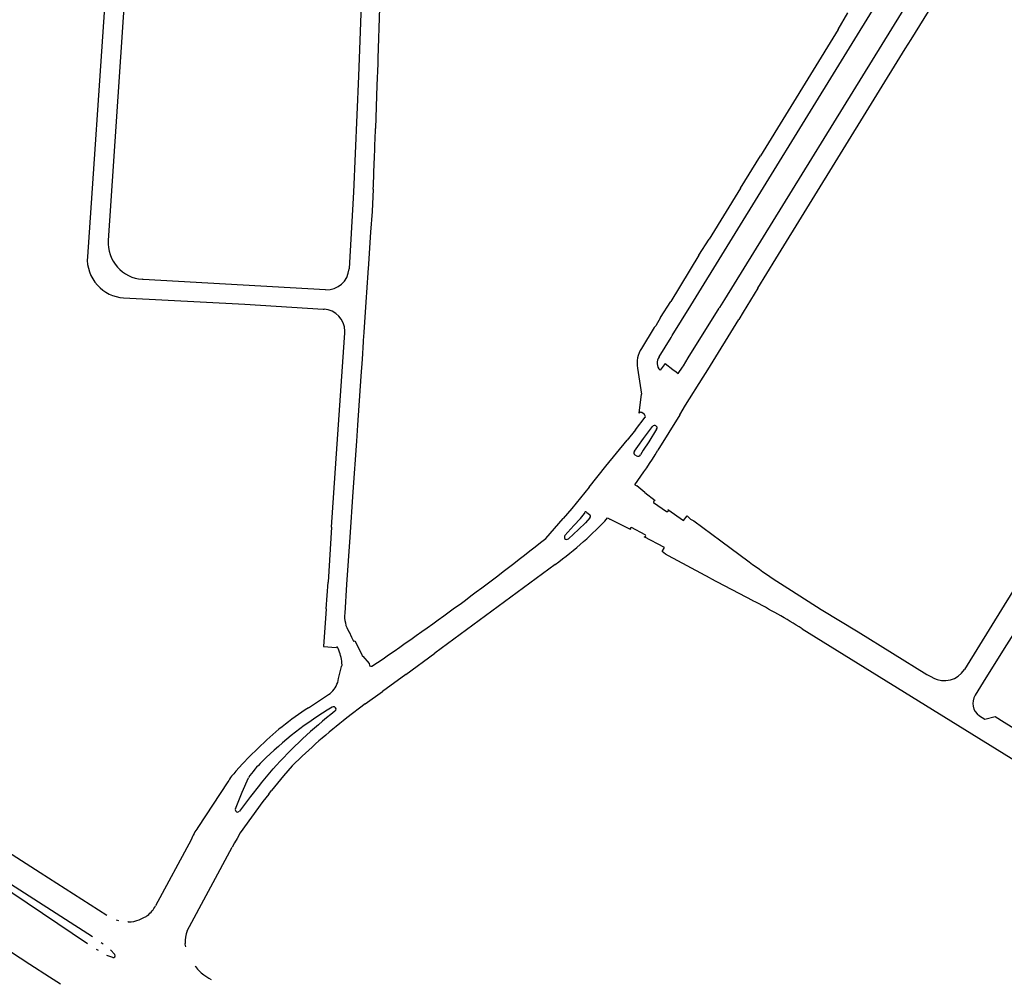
# Model space of a CAD drawing. Extents: x 148869 to 161638, y 453607 to 469810.
# Tile 945 of 1056: x 159138.39 to 159140.98, y 459862.15 to 459864.7. Entities that reach past the tile are written whole.
import ezdxf

# ---------------------------------------------------------------- set-up
doc = ezdxf.new("R2010")
doc.units = 0
doc.layers.add('LKI_V01_KANTRIJWEG', color=252, linetype='CONTINUOUS')

msp = doc.modelspace()

# ---------------------------------------------------------------- linework, layer by layer
at = {"layer": 'LKI_V01_KANTRIJWEG'}
for p, q in [((159138.6934, 459865.23), (159138.6188, 459864.1152)), ((159138.6934, 459865.23), (159138.6188, 459864.1152)), ((159138.6414, 459865.1988), (159138.5641, 459864.0721)), ((159138.6414, 459865.1988), (159138.5641, 459864.0721)), ((159140.156, 459863.9436), (159140.7065, 459864.8382)), ((159140.156, 459863.9436), (159140.7065, 459864.8382)), ((159140.7757, 459864.8203), (159140.2452, 459863.9589)), ((159140.7757, 459864.8203), (159140.2452, 459863.9589)), ((159140.7377, 459864.6457), (159140.8112, 459864.7653)), ((159140.7377, 459864.6457), (159140.8112, 459864.7653)), ((159140.545, 459864.672), (159140.5707, 459864.7158)), ((159140.545, 459864.672), (159140.5707, 459864.7158)), ((159140.545, 459864.672), (159140.34, 459864.3381)), ((159140.545, 459864.672), (159140.34, 459864.3381)), ((159140.2867, 459864.2528), (159140.34, 459864.3381)), ((159140.2867, 459864.2528), (159140.34, 459864.3381)), ((159140.2867, 459864.2528), (159140.2042, 459864.1185)), ((159140.2867, 459864.2528), (159140.2042, 459864.1185)), ((159140.1775, 459864.0761), (159140.2042, 459864.1185)), ((159140.1775, 459864.0761), (159140.2042, 459864.1185)), ((159140.1775, 459864.0761), (159140.1029, 459863.9539)), ((159140.1775, 459864.0761), (159140.1029, 459863.9539)), ((159140.3329, 459863.9891), (159140.3807, 459864.0664)), ((159140.3329, 459863.9891), (159140.3807, 459864.0664)), ((159139.2544, 459864.0413), (159139.2543, 459864.0399)), ((159139.2544, 459864.0413), (159139.2543, 459864.0399)), ((159138.7113, 459864.0123), (159138.7086, 459864.0125)), ((159138.7113, 459864.0123), (159138.7086, 459864.0125)), ((159139.1923, 459863.9847), (159138.7113, 459864.0123)), ((159139.1923, 459863.9847), (159138.7113, 459864.0123)), ((159140.3329, 459863.9891), (159140.2943, 459863.926)), ((159140.3329, 459863.9891), (159140.2943, 459863.926)), ((159140.0765, 459863.9112), (159140.1029, 459863.9539)), ((159140.0765, 459863.9112), (159140.1029, 459863.9539)), ((159140.107, 459863.8642), (159140.156, 459863.9436)), ((159140.107, 459863.8642), (159140.156, 459863.9436)), ((159140.2452, 459863.9589), (159140.2319, 459863.9381)), ((159140.2452, 459863.9589), (159140.2319, 459863.9381)), ((159139.1861, 459863.934), (159139.1885, 459863.9338)), ((159139.1861, 459863.934), (159139.1885, 459863.9338)), ((159140.1492, 459863.8052), (159140.2305, 459863.9365)), ((159140.1492, 459863.8052), (159140.2305, 459863.9365)), ((159140.2319, 459863.9381), (159140.2305, 459863.9365)), ((159140.2319, 459863.9381), (159140.2305, 459863.9365)), ((159140.2943, 459863.926), (159140.2825, 459863.9061)), ((159140.2943, 459863.926), (159140.2825, 459863.9061)), ((159140.0635, 459863.89), (159140.0596, 459863.8852)), ((159140.0635, 459863.89), (159140.0596, 459863.8852)), ((159140.0765, 459863.9112), (159140.0635, 459863.89)), ((159140.0765, 459863.9112), (159140.0635, 459863.89)), ((159140.2006, 459863.7736), (159140.2825, 459863.9061)), ((159140.2006, 459863.7736), (159140.2825, 459863.9061)), ((159140.0596, 459863.8852), (159140.0263, 459863.8301)), ((159140.0596, 459863.8852), (159140.0263, 459863.8301)), ((159140.1045, 459863.8587), (159140.107, 459863.8642)), ((159140.1045, 459863.8587), (159140.107, 459863.8642)), ((159140.0728, 459863.8074), (159140.1045, 459863.8587)), ((159140.0728, 459863.8074), (159140.1045, 459863.8587)), ((159140.0887, 459863.7905), (159140.0749, 459863.7727)), ((159140.0887, 459863.7905), (159140.0749, 459863.7727)), ((159140.0887, 459863.7905), (159140.1088, 459863.7746)), ((159140.0887, 459863.7905), (159140.1088, 459863.7746)), ((159140.1369, 459863.7838), (159140.1492, 459863.8052)), ((159140.1369, 459863.7838), (159140.1492, 459863.8052)), ((159140.0155, 459863.7779), (159140.0261, 459863.7095)), ((159140.0155, 459863.7779), (159140.0261, 459863.7095)), ((159140.1088, 459863.7746), (159140.1174, 459863.7681)), ((159140.1088, 459863.7746), (159140.1174, 459863.7681)), ((159140.1174, 459863.7681), (159140.1225, 459863.7642)), ((159140.1174, 459863.7681), (159140.1225, 459863.7642)), ((159140.1884, 459863.7541), (159140.2006, 459863.7736)), ((159140.1884, 459863.7541), (159140.2006, 459863.7736)), ((159140.1421, 459863.6806), (159140.1884, 459863.7541)), ((159140.1421, 459863.6806), (159140.1884, 459863.7541)), ((159140.0196, 459863.6594), (159140.0261, 459863.7095)), ((159140.0196, 459863.6594), (159140.0261, 459863.7095)), ((159140.0336, 459863.6556), (159140.0267, 459863.6604)), ((159140.0336, 459863.6556), (159140.0267, 459863.6604)), ((159140.1274, 459863.6549), (159140.0691, 459863.5611)), ((159140.1274, 459863.6549), (159140.0691, 459863.5611)), ((159140.1274, 459863.6549), (159140.1421, 459863.6806)), ((159140.1274, 459863.6549), (159140.1421, 459863.6806)), ((159140.0101, 459863.6155), (159140.0356, 459863.6481)), ((159140.0101, 459863.6155), (159140.0356, 459863.6481)), ((159140.0101, 459863.6155), (159139.9883, 459863.5876)), ((159140.0101, 459863.6155), (159139.9883, 459863.5876)), ((159140.0315, 459863.5924), (159140.0552, 459863.6242)), ((159140.0315, 459863.5924), (159140.0552, 459863.6242)), ((159140.0659, 459863.6171), (159140.045, 459863.5837)), ((159140.0659, 459863.6171), (159140.045, 459863.5837)), ((159140.0159, 459863.5713), (159140.0315, 459863.5924)), ((159140.0159, 459863.5713), (159140.0315, 459863.5924)), ((159140.045, 459863.5837), (159140.0305, 459863.5613)), ((159140.045, 459863.5837), (159140.0305, 459863.5613)), ((159140.0072, 459863.5592), (159140.0159, 459863.5713)), ((159140.0072, 459863.5592), (159140.0159, 459863.5713)), ((159140.0305, 459863.5613), (159140.0233, 459863.5489)), ((159140.0305, 459863.5613), (159140.0233, 459863.5489)), ((159140.0131, 459863.5465), (159140.0091, 459863.5484)), ((159140.0131, 459863.5465), (159140.0091, 459863.5484)), ((159139.8876, 459863.4639), (159139.9322, 459863.5196)), ((159139.8876, 459863.4639), (159139.9322, 459863.5196)), ((159139.8876, 459863.4639), (159139.842, 459863.4074)), ((159139.8876, 459863.4639), (159139.842, 459863.4074)), ((159140.0085, 459863.4703), (159140.0136, 459863.4672)), ((159140.0085, 459863.4703), (159140.0136, 459863.4672)), ((159140.0351, 459863.4498), (159140.0136, 459863.4672)), ((159140.0351, 459863.4498), (159140.0136, 459863.4672)), ((159140.0351, 459863.4498), (159140.0622, 459863.4287)), ((159140.0351, 459863.4498), (159140.0622, 459863.4287)), ((159140.058, 459863.4229), (159140.0921, 459863.3999)), ((159140.058, 459863.4229), (159140.0921, 459863.3999)), ((159139.842, 459863.4074), (159139.8195, 459863.3808)), ((159139.842, 459863.4074), (159139.8195, 459863.3808)), ((159139.8815, 459863.3966), (159139.889, 459863.3919)), ((159139.8815, 459863.3966), (159139.889, 459863.3919)), ((159140.0954, 459863.4048), (159140.1368, 459863.3754)), ((159140.0954, 459863.4048), (159140.1368, 459863.3754)), ((159139.7734, 459863.3284), (159139.8195, 459863.3808)), ((159139.7734, 459863.3284), (159139.8195, 459863.3808)), ((159139.8478, 459863.3627), (159139.8649, 459863.3813)), ((159139.8478, 459863.3627), (159139.8649, 459863.3813)), ((159139.8778, 459863.3696), (159139.8601, 459863.3524)), ((159139.8778, 459863.3696), (159139.8601, 459863.3524)), ((159139.8649, 459863.3813), (159139.876, 459863.3944)), ((159139.8649, 459863.3813), (159139.876, 459863.3944)), ((159139.8897, 459863.3829), (159139.8778, 459863.3696)), ((159139.8897, 459863.3829), (159139.8778, 459863.3696)), ((159139.9364, 459863.3826), (159139.9423, 459863.3796)), ((159139.9364, 459863.3826), (159139.9423, 459863.3796)), ((159139.9671, 459863.3672), (159139.9423, 459863.3796)), ((159139.9671, 459863.3672), (159139.9423, 459863.3796)), ((159140.1368, 459863.3754), (159140.146, 459863.3881)), ((159140.1368, 459863.3754), (159140.146, 459863.3881)), ((159140.146, 459863.3881), (159140.1549, 459863.3797)), ((159140.146, 459863.3881), (159140.1549, 459863.3797)), ((159140.1549, 459863.3797), (159140.1637, 459863.375)), ((159140.1549, 459863.3797), (159140.1637, 459863.375)), ((159140.1637, 459863.375), (159140.2351, 459863.3217)), ((159140.1637, 459863.375), (159140.2351, 459863.3217)), ((159139.2077, 459863.3581), (159139.199, 459863.2129)), ((159139.2077, 459863.3581), (159139.199, 459863.2129)), ((159139.8235, 459863.3363), (159139.8478, 459863.3627)), ((159139.8235, 459863.3363), (159139.8478, 459863.3627)), ((159139.8601, 459863.3524), (159139.8331, 459863.3278)), ((159139.8601, 459863.3524), (159139.8331, 459863.3278)), ((159139.9966, 459863.3519), (159139.9671, 459863.3672)), ((159139.9966, 459863.3519), (159139.9671, 459863.3672)), ((159140.0354, 459863.3378), (159139.9995, 459863.3569)), ((159140.0354, 459863.3378), (159139.9995, 459863.3569)), ((159140.0866, 459863.3044), (159140.0328, 459863.3329)), ((159140.0866, 459863.3044), (159140.0328, 459863.3329)), ((159140.2351, 459863.3217), (159140.3102, 459863.2665)), ((159140.2351, 459863.3217), (159140.3102, 459863.2665)), ((159141.1701, 459863.3377), (159140.9831, 459863.0379)), ((159141.1701, 459863.3377), (159140.9831, 459863.0379)), ((159140.0809, 459863.2941), (159140.0866, 459863.3044)), ((159140.0809, 459863.2941), (159140.0866, 459863.3044)), ((159140.0891, 459863.2865), (159140.0809, 459863.2941)), ((159140.0891, 459863.2865), (159140.0809, 459863.2941)), ((159140.0975, 459863.2822), (159140.0891, 459863.2865)), ((159140.0975, 459863.2822), (159140.0891, 459863.2865)), ((159140.2073, 459863.2237), (159140.0975, 459863.2822)), ((159140.2073, 459863.2237), (159140.0975, 459863.2822)), ((159139.7986, 459863.2599), (159139.4811, 459863.0253)), ((159139.7986, 459863.2599), (159139.4811, 459863.0253)), ((159140.2073, 459863.2237), (159140.3195, 459863.1642)), ((159140.2073, 459863.2237), (159140.3195, 459863.1642)), ((159139.194, 459863.1429), (159139.199, 459863.2129)), ((159139.194, 459863.1429), (159139.199, 459863.2129)), ((159139.194, 459863.1429), (159139.1871, 459863.0436)), ((159139.194, 459863.1429), (159139.1871, 459863.0436)), ((159140.9831, 459863.1525), (159140.8779, 459862.9828)), ((159140.9831, 459863.1525), (159140.8779, 459862.9828)), ((159137.4009, 459863.0343), (159138.5773, 459862.2775)), ((159137.4009, 459863.0343), (159138.5773, 459862.2775)), ((159139.1871, 459863.0436), (159139.2201, 459863.0409)), ((159139.1871, 459863.0436), (159139.2201, 459863.0409)), ((159140.9831, 459863.0379), (159140.9276, 459862.9488)), ((159140.9831, 459863.0379), (159140.9276, 459862.9488)), ((159139.2905, 459863.0175), (159139.3074, 459862.9987)), ((159139.2905, 459863.0175), (159139.3074, 459862.9987)), ((159139.404, 459862.9697), (159139.4811, 459863.0253)), ((159139.404, 459862.9697), (159139.4811, 459863.0253)), ((159139.2269, 459862.959), (159139.2341, 459862.9901)), ((159139.2269, 459862.959), (159139.2341, 459862.9901)), ((159139.2362, 459862.9941), (159139.2357, 459862.9998)), ((159139.2362, 459862.9941), (159139.2357, 459862.9998)), ((159139.3074, 459862.9987), (159139.3087, 459862.9927)), ((159139.3074, 459862.9987), (159139.3087, 459862.9927)), ((159139.2245, 459862.9483), (159139.2269, 459862.959)), ((159139.2245, 459862.9483), (159139.2269, 459862.959)), ((159139.404, 459862.9697), (159139.3431, 459862.9247)), ((159139.404, 459862.9697), (159139.3431, 459862.9247)), ((159140.9276, 459862.9488), (159140.9062, 459862.9146)), ((159140.9276, 459862.9488), (159140.9062, 459862.9146)), ((159139.1477, 459862.8815), (159139.2003, 459862.9162)), ((159139.1477, 459862.8815), (159139.2003, 459862.9162)), ((159139.2972, 459862.8915), (159139.3431, 459862.9247)), ((159139.2972, 459862.8915), (159139.3431, 459862.9247)), ((159139.2972, 459862.8915), (159139.2488, 459862.8546)), ((159139.2972, 459862.8915), (159139.2488, 459862.8546)), ((159140.9173, 459862.8605), (159140.9314, 459862.8517)), ((159140.9173, 459862.8605), (159140.9314, 459862.8517)), ((159140.9314, 459862.8517), (159140.9592, 459862.8584)), ((159140.9314, 459862.8517), (159140.9592, 459862.8584)), ((159140.9592, 459862.8584), (159140.9831, 459862.8437)), ((159140.9592, 459862.8584), (159140.9831, 459862.8437)), ((159138.9918, 459862.7529), (159139.0141, 459862.7741)), ((159138.9918, 459862.7529), (159139.0141, 459862.7741)), ((159139.1047, 459862.7284), (159139.0818, 459862.7021)), ((159139.1047, 459862.7284), (159139.0818, 459862.7021)), ((159138.9726, 459862.659), (159138.989, 459862.6966)), ((159138.9726, 459862.659), (159138.989, 459862.6966)), ((159139.0818, 459862.7021), (159139.0494, 459862.6629)), ((159139.0818, 459862.7021), (159139.0494, 459862.6629)), ((159138.9345, 459862.6861), (159138.8554, 459862.5654)), ((159138.9345, 459862.6861), (159138.8554, 459862.5654)), ((159139.0184, 459862.6776), (159138.9943, 459862.6469)), ((159139.0184, 459862.6776), (159138.9943, 459862.6469)), ((159138.9547, 459862.6149), (159138.9726, 459862.659)), ((159138.9547, 459862.6149), (159138.9726, 459862.659)), ((159138.9943, 459862.6469), (159138.9655, 459862.6088)), ((159138.9943, 459862.6469), (159138.9655, 459862.6088)), ((159139.0426, 459862.6537), (159139.0268, 459862.6338)), ((159139.0426, 459862.6537), (159139.0268, 459862.6338)), ((159139.0426, 459862.6537), (159139.0494, 459862.6629)), ((159139.0426, 459862.6537), (159139.0494, 459862.6629)), ((159139.0268, 459862.6338), (159138.9676, 459862.5513)), ((159139.0268, 459862.6338), (159138.9676, 459862.5513)), ((159138.5642, 459862.2586), (159138.0975, 459862.5721)), ((159138.5642, 459862.2586), (159138.0975, 459862.5721)), ((159138.9676, 459862.5513), (159138.959, 459862.5368)), ((159138.9676, 459862.5513), (159138.959, 459862.5368)), ((159138.9676, 459862.5513), (159138.959, 459862.5368)), ((159138.9676, 459862.5513), (159138.959, 459862.5368)), ((159138.8376, 459862.5332), (159138.7442, 459862.3586)), ((159138.8376, 459862.5332), (159138.7442, 459862.3586)), ((159138.8275, 459862.2926), (159138.9458, 459862.5135)), ((159138.8275, 459862.2926), (159138.9458, 459862.5135)), ((159138.9523, 459862.5252), (159138.9458, 459862.5135)), ((159138.9523, 459862.5252), (159138.9458, 459862.5135)), ((159138.9523, 459862.5252), (159138.9458, 459862.5135)), ((159138.9523, 459862.5252), (159138.9458, 459862.5135)), ((159138.959, 459862.5368), (159138.9523, 459862.5252)), ((159138.959, 459862.5368), (159138.9523, 459862.5252)), ((159138.959, 459862.5368), (159138.9523, 459862.5252)), ((159138.959, 459862.5368), (159138.9523, 459862.5252)), ((159138.6153, 459862.3328), (159138.4392, 459862.4457)), ((159138.6153, 459862.3328), (159138.4392, 459862.4457)), ((159138.6467, 459862.3194), (159138.6411, 459862.3213)), ((159138.6467, 459862.3194), (159138.6411, 459862.3213)), ((159138.6721, 459862.3162), (159138.6709, 459862.3162)), ((159138.6721, 459862.3162), (159138.6709, 459862.3162)), ((159138.6721, 459862.3162), (159138.6793, 459862.3167)), ((159138.6721, 459862.3162), (159138.6793, 459862.3167)), ((159138.6793, 459862.3167), (159138.6865, 459862.3178)), ((159138.6793, 459862.3167), (159138.6865, 459862.3178)), ((159138.6865, 459862.3178), (159138.6948, 459862.3198)), ((159138.6865, 459862.3178), (159138.6948, 459862.3198)), ((159138.6948, 459862.3198), (159138.7009, 459862.3219)), ((159138.6948, 459862.3198), (159138.7009, 459862.3219)), ((159138.6005, 459862.2624), (159138.6059, 459862.2584)), ((159138.6005, 459862.2624), (159138.6059, 459862.2584)), ((159138.3611, 459862.2378), (159138.4124, 459862.2045)), ((159138.3611, 459862.2378), (159138.4124, 459862.2045)), ((159138.5936, 459862.2409), (159138.5884, 459862.2438)), ((159138.5936, 459862.2409), (159138.5884, 459862.2438)), ((159138.6309, 459862.222), (159138.615, 459862.228)), ((159138.6309, 459862.222), (159138.615, 459862.228)), ((159138.6249, 459862.2428), (159138.6364, 459862.2303)), ((159138.6249, 459862.2428), (159138.6364, 459862.2303)), ((159138.4124, 459862.2045), (159138.464, 459862.1716)), ((159138.4124, 459862.2045), (159138.464, 459862.1716)), ((159138.8498, 459862.1981), (159138.8488, 459862.1995)), ((159138.8498, 459862.1981), (159138.8488, 459862.1995)), ((159138.8498, 459862.1981), (159138.8523, 459862.1948)), ((159138.8498, 459862.1981), (159138.8523, 459862.1948)), ((159138.8523, 459862.1948), (159138.855, 459862.1915)), ((159138.8523, 459862.1948), (159138.855, 459862.1915)), ((159138.855, 459862.1915), (159138.8603, 459862.1859)), ((159138.855, 459862.1915), (159138.8603, 459862.1859)), ((159138.8603, 459862.1859), (159138.8647, 459862.1817)), ((159138.8603, 459862.1859), (159138.8647, 459862.1817)), ((159138.8647, 459862.1817), (159138.8715, 459862.1762)), ((159138.8647, 459862.1817), (159138.8715, 459862.1762)), ((159138.8715, 459862.1762), (159138.8789, 459862.171)), ((159138.8715, 459862.1762), (159138.8789, 459862.171)), ((159138.464, 459862.1716), (159138.4932, 459862.1532)), ((159138.464, 459862.1716), (159138.4932, 459862.1532)), ((159138.8789, 459862.171), (159138.8849, 459862.1675)), ((159138.8789, 459862.171), (159138.8849, 459862.1675)), ((159138.8849, 459862.1675), (159138.8911, 459862.1644)), ((159138.8849, 459862.1675), (159138.8911, 459862.1644))]:
    msp.add_line(p, q, dxfattribs=at)
for points in [[(159139.351, 459865.1891), (159139.3503, 459865.1764), (159139.35, 459865.1692), (159139.35, 459865.1682), (159139.3463, 459865.0635), (159139.3434, 459864.98), (159139.3411, 459864.9068), (159139.3389, 459864.8339), (159139.3372, 459864.7853), (159139.335, 459864.729), (159139.3305, 459864.5954), (159139.33, 459864.5812), (159139.328, 459864.5244), (159139.3242, 459864.4104)], [(159139.351, 459865.1891), (159139.3503, 459865.1764), (159139.35, 459865.1692), (159139.35, 459865.1682), (159139.3463, 459865.0635), (159139.3434, 459864.98), (159139.3411, 459864.9068), (159139.3389, 459864.8339), (159139.3372, 459864.7853), (159139.335, 459864.729), (159139.3305, 459864.5954), (159139.33, 459864.5812), (159139.328, 459864.5244), (159139.3242, 459864.4104)], [(159139.2915, 459864.8797), (159139.2792, 459864.5482), (159139.2661, 459864.2426), (159139.2544, 459864.0413)], [(159139.2915, 459864.8797), (159139.2792, 459864.5482), (159139.2661, 459864.2426), (159139.2544, 459864.0413)], [(159140.3807, 459864.0664), (159140.7217, 459864.6207), (159140.7377, 459864.6457)], [(159140.3807, 459864.0664), (159140.7217, 459864.6207), (159140.7377, 459864.6457)], [(159139.3182, 459864.2501), (159139.315, 459864.191), (159139.3114, 459864.1364), (159139.3056, 459864.0533), (159139.3055, 459864.0508), (159139.3049, 459864.0423), (159139.3042, 459864.0299), (159139.2988, 459863.9517), (159139.2933, 459863.8728), (159139.2922, 459863.8602), (159139.2919, 459863.8517), (159139.2917, 459863.8472), (159139.2891, 459863.8019), (159139.2853, 459863.7571), (159139.2765, 459863.6277), (159139.2737, 459863.5848), (159139.2644, 459863.4511), (159139.2561, 459863.3315), (159139.2478, 459863.2069), (159139.2431, 459863.1309)], [(159139.3182, 459864.2501), (159139.315, 459864.191), (159139.3114, 459864.1364), (159139.3056, 459864.0533), (159139.3055, 459864.0508), (159139.3049, 459864.0423), (159139.3042, 459864.0299), (159139.2988, 459863.9517), (159139.2933, 459863.8728), (159139.2922, 459863.8602), (159139.2919, 459863.8517), (159139.2917, 459863.8472), (159139.2891, 459863.8019), (159139.2853, 459863.7571), (159139.2765, 459863.6277), (159139.2737, 459863.5848), (159139.2644, 459863.4511), (159139.2561, 459863.3315), (159139.2478, 459863.2069), (159139.2431, 459863.1309)], [(159141.5442, 459864.0605), (159141.2626, 459863.6057), (159141.2138, 459863.525), (159140.9831, 459863.1525)], [(159141.5442, 459864.0605), (159141.2626, 459863.6057), (159141.2138, 459863.525), (159140.9831, 459863.1525)], [(159138.6593, 459863.9637), (159138.9796, 459863.947), (159139.1861, 459863.934)], [(159138.6593, 459863.9637), (159138.9796, 459863.947), (159139.1861, 459863.934)], [(159139.2077, 459863.3581), (159139.2208, 459863.5392), (159139.2432, 459863.8715), (159139.2432, 459863.8752)], [(159139.2077, 459863.3581), (159139.2208, 459863.5392), (159139.2432, 459863.8715), (159139.2432, 459863.8752)], [(159140.1225, 459863.7642), (159140.134, 459863.7804), (159140.1369, 459863.7838)], [(159140.1225, 459863.7642), (159140.134, 459863.7804), (159140.1369, 459863.7838)], [(159139.9322, 459863.5196), (159139.9604, 459863.5535), (159139.9883, 459863.5876)], [(159139.9322, 459863.5196), (159139.9604, 459863.5535), (159139.9883, 459863.5876)], [(159140.383, 459863.216), (159140.4214, 459863.1906), (159140.4995, 459863.1412), (159140.5978, 459863.0815), (159140.7788, 459862.9697), (159140.7947, 459862.961)], [(159140.383, 459863.216), (159140.4214, 459863.1906), (159140.4995, 459863.1412), (159140.5978, 459863.0815), (159140.7788, 459862.9697), (159140.7947, 459862.961)], [(159138.4392, 459862.4457), (159138.1116, 459862.6564), (159137.4399, 459863.0884)], [(159138.4392, 459862.4457), (159138.1116, 459862.6564), (159137.4399, 459863.0884)], [(159140.4502, 459863.0898), (159140.6343, 459862.9754), (159140.9831, 459862.7602)], [(159140.4502, 459863.0898), (159140.6343, 459862.9754), (159140.9831, 459862.7602)], [(159139.2544, 459863.0815), (159139.2613, 459863.0676), (159139.2663, 459863.0572), (159139.2693, 459863.0584), (159139.2869, 459863.0236), (159139.2899, 459863.0171), (159139.2905, 459863.0175)], [(159139.2544, 459863.0815), (159139.2613, 459863.0676), (159139.2663, 459863.0572), (159139.2693, 459863.0584), (159139.2869, 459863.0236), (159139.2899, 459863.0171), (159139.2905, 459863.0175)], [(159140.9831, 459862.8437), (159141.2214, 459862.6964), (159141.6721, 459862.4165)], [(159140.9831, 459862.8437), (159141.2214, 459862.6964), (159141.6721, 459862.4165)], [(159138.9918, 459862.7529), (159138.9737, 459862.7336), (159138.9561, 459862.7139)], [(159138.9918, 459862.7529), (159138.9737, 459862.7336), (159138.9561, 459862.7139)], [(159140.9831, 459862.7602), (159141.2749, 459862.5794), (159141.7871, 459862.2633), (159142.3029, 459861.9442)], [(159140.9831, 459862.7602), (159141.2749, 459862.5794), (159141.7871, 459862.2633), (159142.3029, 459861.9442)], [(159138.8236, 459862.2507), (159138.822, 459862.2574), (159138.8221, 459862.2597)], [(159138.8236, 459862.2507), (159138.822, 459862.2574), (159138.8221, 459862.2597)]]:
    msp.add_lwpolyline(points, dxfattribs=at)
for centre, radius, start, end in [((159105.4965, 459865.6033), 33.8488, 357.70895, 357.98035), ((159105.4965, 459865.6033), 33.8488, 357.70895, 357.98035), ((159138.7152, 459864.1091), 0.0966, 176.392, 221.8892), ((159138.7152, 459864.1091), 0.0966, 176.392, 221.8892), ((159138.6658, 459864.0655), 0.102, 176.3037, 222.4396), ((159138.6658, 459864.0655), 0.102, 176.3037, 222.4396), ((159138.7156, 459864.109), 0.0968, 221.7365, 265.8451), ((159138.7156, 459864.109), 0.0968, 221.7365, 265.8451), ((159139.1951, 459864.044), 0.0594, 267.3452, 356.0022), ((159139.1951, 459864.044), 0.0594, 267.3452, 356.0022), ((159138.666, 459864.0654), 0.102, 222.3246, 266.258), ((159138.666, 459864.0654), 0.102, 222.3246, 266.258), ((159139.1845, 459863.8753), 0.0587, 359.9499, 86.1176), ((159139.1845, 459863.8753), 0.0587, 359.9499, 86.1176), ((159140.0831, 459863.791), 0.0689, 145.4722, 191.0324), ((159140.0831, 459863.791), 0.0689, 145.4722, 191.0324), ((159140.0927, 459863.7912), 0.0257, 140.8968, 226.0396), ((159140.0927, 459863.7912), 0.0257, 140.8968, 226.0396), ((159140.0238, 459863.656), 0.00536, 56.3557, 140.4689), ((159140.0238, 459863.656), 0.00536, 56.3557, 140.4689), ((159140.0297, 459863.6505), 0.00641, 337.552, 52.8297), ((159140.0297, 459863.6505), 0.00641, 337.552, 52.8297), ((159140.0601, 459863.6211), 0.00578, 50.5681, 147.9877), ((159140.0601, 459863.6211), 0.00578, 50.5681, 147.9877), ((159140.0614, 459863.6205), 0.00567, 323.0968, 64.5956), ((159140.0614, 459863.6205), 0.00567, 323.0968, 64.5956), ((159140.0125, 459863.5545), 0.00705, 138.3829, 240.8844), ((159140.0125, 459863.5545), 0.00705, 138.3829, 240.8844), ((159138.7958, 459864.3444), 1.4949, 324.2186, 328.4012), ((159138.7958, 459864.3444), 1.4949, 324.2186, 328.4012), ((159140.0172, 459863.552), 0.0069, 233.6191, 332.9742), ((159140.0172, 459863.552), 0.0069, 233.6191, 332.9742), ((159140.0617, 459863.4247), 0.00408, 83.6103, 205.445), ((159140.0617, 459863.4247), 0.00408, 83.6103, 205.445), ((159139.8787, 459863.3955), 0.00295, 20.7047, 201.5653), ((159139.8787, 459863.3955), 0.00295, 20.7047, 201.5653), ((159140.0941, 459863.4021), 0.00296, 227.4194, 63.5736), ((159140.0941, 459863.4021), 0.00296, 227.4194, 63.5736), ((159139.341, 459863.9222), 0.8035, 311.4907, 317.8146), ((159139.341, 459863.9222), 0.8035, 311.4907, 317.8146), ((159139.8852, 459863.3871), 0.00613, 317.7605, 51.7136), ((159139.8852, 459863.3871), 0.00613, 317.7605, 51.7136), ((159139.9987, 459863.354), 0.00297, 73.5277, 225.9737), ((159139.9987, 459863.354), 0.00297, 73.5277, 225.9737), ((159135.0713, 459869.2384), 7.5523, 304.18644, 308.50566), ((159135.0713, 459869.2384), 7.5523, 304.18644, 308.50566), ((159139.2113, 459864.0643), 0.9959, 306.134, 311.6625), ((159139.2113, 459864.0643), 0.9959, 306.134, 311.6625), ((159139.8321, 459863.3318), 0.00968, 152.156, 209.6881), ((159139.8321, 459863.3318), 0.00968, 152.156, 209.6881), ((159139.8278, 459863.3346), 0.0087, 241.829, 307.7485), ((159139.8278, 459863.3346), 0.0087, 241.829, 307.7485), ((159140.0342, 459863.3352), 0.00278, 239.1774, 65.3825), ((159140.0342, 459863.3352), 0.00278, 239.1774, 65.3825), ((159141.2159, 459864.4953), 1.5266, 233.6064, 236.9338), ((159141.2159, 459864.4953), 1.5266, 233.6064, 236.9338), ((159139.5607, 459861.6792), 1.6676, 57.7666, 62.9336), ((159139.5607, 459861.6792), 1.6676, 57.7666, 62.9336), ((159139.3227, 459863.123), 0.08, 174.3075, 211.277), ((159139.3227, 459863.123), 0.08, 174.3075, 211.277), ((159139.2221, 459863.0381), 0.00344, 355.6924, 125.7522), ((159139.2221, 459863.0381), 0.00344, 355.6924, 125.7522), ((159139.1104, 459862.9867), 0.126, 5.9563, 23.9627), ((159139.1104, 459862.9867), 0.126, 5.9563, 23.9627), ((159139.232, 459862.9938), 0.00421, 299.163, 3.8393), ((159139.232, 459862.9938), 0.00421, 299.163, 3.8393), ((159139.3131, 459862.9966), 0.00589, 222.4253, 287.932), ((159139.3131, 459862.9966), 0.00589, 222.4253, 287.932), ((159140.8249, 459863.0154), 0.0623, 241.0056, 328.3751), ((159140.8249, 459863.0154), 0.0623, 241.0056, 328.3751), ((159139.1609, 459862.9711), 0.0676, 305.6736, 340.2672), ((159139.1609, 459862.9711), 0.0676, 305.6736, 340.2672), ((159140.9401, 459862.8934), 0.04, 148.0115, 235.2761), ((159140.9401, 459862.8934), 0.04, 148.0115, 235.2761), ((159139.5536, 459862.2401), 0.759, 122.3239, 135.2911), ((159139.5536, 459862.2401), 0.759, 122.3239, 135.2911), ((159139.6921, 459862.0732), 0.9426, 120.7948, 135.0137), ((159139.6921, 459862.0732), 0.9426, 120.7948, 135.0137), ((159139.2136, 459862.8779), 0.00648, 301.0037, 129.4741), ((159139.2136, 459862.8779), 0.00648, 301.0037, 129.4741), ((159139.9984, 459861.8719), 1.2694, 127.995, 138.0844), ((159139.9984, 459861.8719), 1.2694, 127.995, 138.0844), ((159140.1531, 459861.6763), 1.4853, 127.5056, 134.8983), ((159140.1531, 459861.6763), 1.4853, 127.5056, 134.8983), ((159139.2027, 459862.5521), 0.258, 133.4065, 145.9319), ((159139.2027, 459862.5521), 0.258, 133.4065, 145.9319), ((159139.3627, 459862.4258), 0.4266, 136.4027, 143.824), ((159139.3627, 459862.4258), 0.4266, 136.4027, 143.824), ((159139.0703, 459862.6031), 0.1591, 135.869, 148.5751), ((159139.0703, 459862.6031), 0.1591, 135.869, 148.5751), ((159138.9604, 459862.6125), 0.00619, 156.7864, 324.128), ((159138.9604, 459862.6125), 0.00619, 156.7864, 324.128), ((159139.0046, 459862.4615), 0.1817, 145.1661, 156.7852), ((159139.0046, 459862.4615), 0.1817, 145.1661, 156.7852), ((159138.6687, 459862.4017), 0.0869, 319.3914, 330.3066), ((159138.6687, 459862.4017), 0.0869, 319.3914, 330.3066), ((159138.6927, 459862.3709), 0.0479, 298.0026, 308.997), ((159138.6927, 459862.3709), 0.0479, 298.0026, 308.997), ((159138.6683, 459862.4016), 0.0872, 308.7527, 319.6293), ((159138.6683, 459862.4016), 0.0872, 308.7527, 319.6293), ((159138.6477, 459862.454), 0.1425, 291.9517, 298.2759), ((159138.6477, 459862.454), 0.1425, 291.9517, 298.2759), ((159138.9123, 459862.2619), 0.0902, 160.0984, 181.4393), ((159138.9123, 459862.2619), 0.0902, 160.0984, 181.4393), ((159138.6326, 459862.2268), 0.00511, 250.0162, 42.5716), ((159138.6326, 459862.2268), 0.00511, 250.0162, 42.5716)]:
    msp.add_arc(centre, radius, start, end, dxfattribs=at)

doc.saveas('drawing.dxf')
